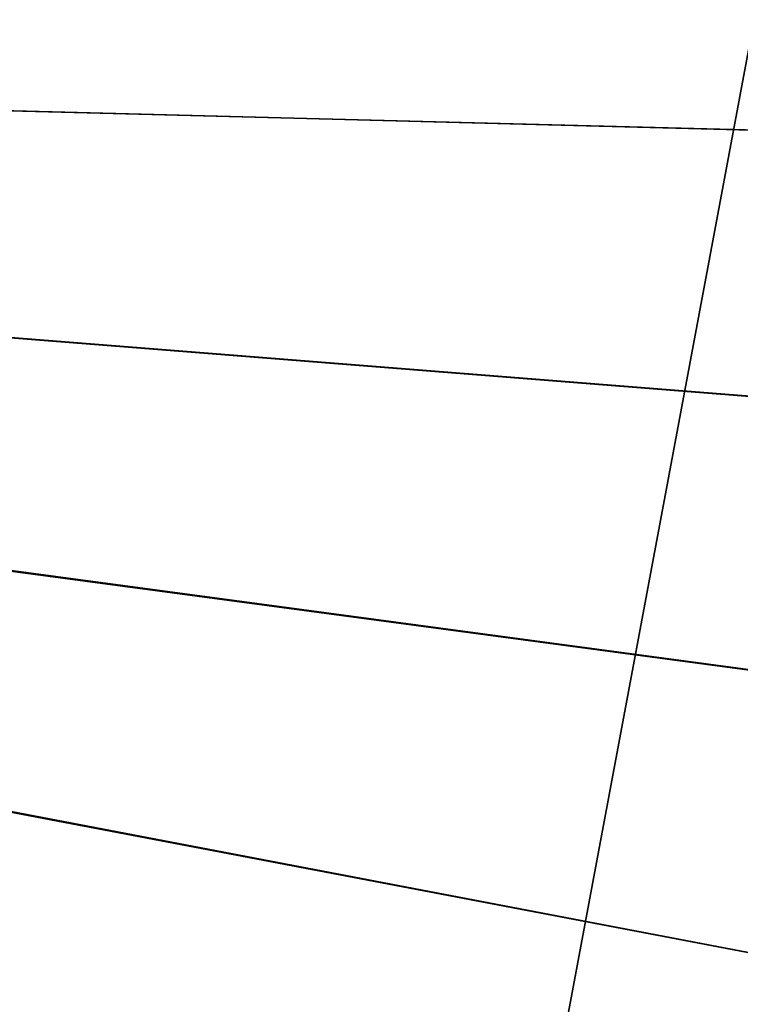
# Model space of a CAD drawing. Header units: metres. Extents: x 0 to 1400, y -1400 to 0.
# Tile 254 of 367: x 1110 to 1169, y -759 to -678. Entities that reach past the tile are written whole.
import ezdxf

# ---------------------------------------------------------------- set-up
doc = ezdxf.new("R2010")
doc.units = ezdxf.units.M

msp = doc.modelspace()

# ---------------------------------------------------------------- linework, layer by layer
at = {"layer": 'None'}
for points in [[(759.270203, -676.616821, -500.477753), (1206.427368, -688.345215, -500.477753), (1213.287231, -664.913025, -500.477753)], [(1213.295166, -664.90918, -503.477753), (1206.445801, -688.333069, -503.477753), (762.366577, -676.864197, -503.477753)], [(759.270203, -676.616821, -500.477753), (1109.911743, -884.878418, -500.477753), (1123.362549, -864.492126, -500.477753)], [(1123.362549, -864.492126, -500.477753), (1136.196411, -843.712891, -500.477753), (759.270203, -676.616821, -500.477753)], [(1136.196411, -843.712891, -500.477753), (1148.385742, -822.553528, -500.477753), (759.270203, -676.616821, -500.477753)], [(759.270203, -676.616821, -500.477753), (1148.385742, -822.553528, -500.477753), (1159.903198, -801.026794, -500.477753)], [(1159.903198, -801.026794, -500.477753), (1170.721191, -779.145508, -500.477753), (759.270203, -676.616821, -500.477753)], [(1170.721191, -779.145508, -500.477753), (1180.812378, -756.922546, -500.477753), (759.270203, -676.616821, -500.477753)], [(759.270203, -676.616821, -500.477753), (1180.812378, -756.922546, -500.477753), (1190.149292, -734.370667, -500.477753)], [(1190.149292, -734.370667, -500.477753), (1198.700928, -711.504822, -500.477753), (759.270203, -676.616821, -500.477753)], [(1198.700928, -711.504822, -500.477753), (1206.427368, -688.345215, -500.477753), (759.270203, -676.616821, -500.477753)], [(1206.445801, -688.333069, -503.477753), (1198.725464, -711.488647, -503.477753), (762.366577, -676.864197, -503.477753)], [(762.366577, -676.864197, -503.477753), (1198.725464, -711.488647, -503.477753), (1190.171021, -734.35675, -503.477753)], [(1190.171021, -734.35675, -503.477753), (1180.820068, -756.91803, -503.477753), (762.366577, -676.864197, -503.477753)], [(1180.820068, -756.91803, -503.477753), (1170.709595, -779.153259, -503.477753), (762.366577, -676.864197, -503.477753)], [(762.366577, -676.864197, -503.477753), (1170.709595, -779.153259, -503.477753), (1159.877075, -801.043335, -503.477753)], [(1159.877075, -801.043335, -503.477753), (1148.355835, -822.571533, -503.477753), (762.366577, -676.864197, -503.477753)], [(1148.355835, -822.571533, -503.477753), (1136.170776, -843.727356, -503.477753), (762.366577, -676.864197, -503.477753)], [(762.366577, -676.864197, -503.477753), (1136.170776, -843.727356, -503.477753), (1123.345825, -864.500916, -503.477753)], [(1123.345825, -864.500916, -503.477753), (1109.904663, -884.882324, -503.477753), (762.366577, -676.864197, -503.477753)]]:
    msp.add_3dface(points, dxfattribs=at)
at = {"layer": 'None0'}
for points in [[(1150.81958, -781.702271, -521.977783), (1170.478882, -785.378174, -521.977783), (1274.459961, -120.453018, -521.977783)], [(1274.459961, -120.453018, -521.977783), (1274.459961, -120.453018, -541.977783), (1150.81958, -781.702271, -521.977783)], [(1274.459961, -120.453018, -541.977783), (1150.81958, -781.702271, -541.977783), (1150.81958, -781.702271, -521.977783)], [(1274.459961, -120.453018, -541.977783), (1170.478882, -785.378174, -541.977783), (1150.81958, -781.702271, -541.977783)]]:
    msp.add_3dface(points, dxfattribs=at)

doc.saveas('drawing.dxf')
